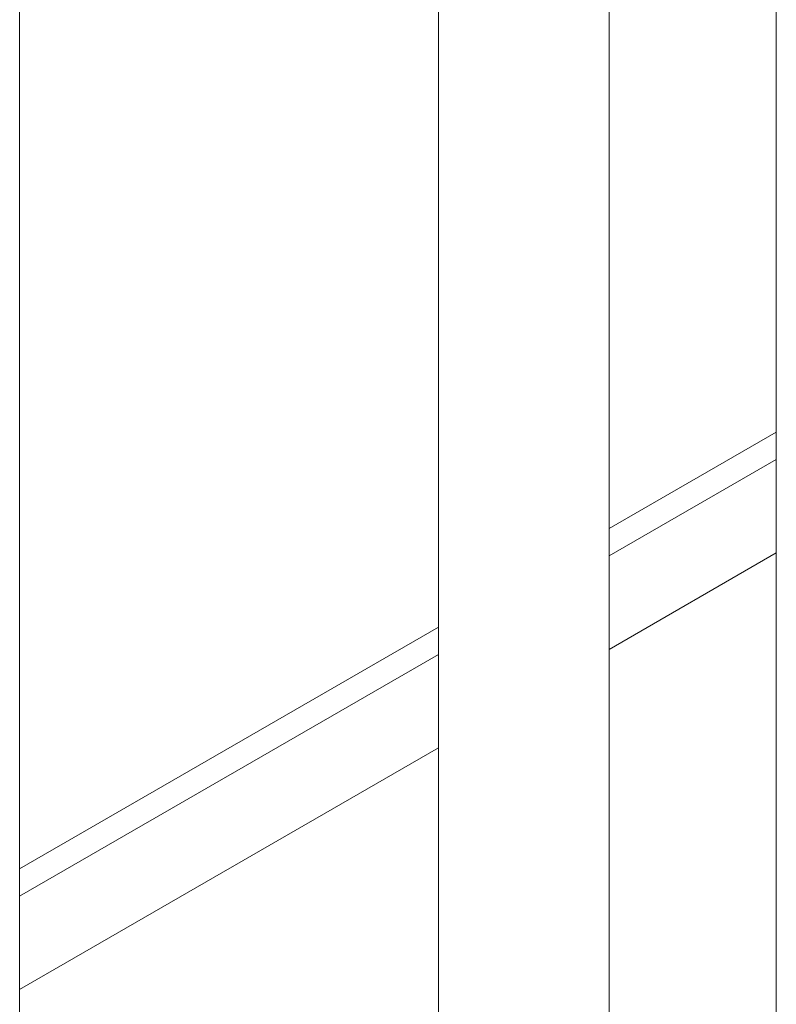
# Model space of a CAD drawing. Header units: millimetres. Extents: x 525 to 29324, y 175 to 20618.
# Tile 512 of 588: x 25946 to 26035, y 13502 to 13618. Entities that reach past the tile are written whole.
import ezdxf

# ---------------------------------------------------------------- set-up
doc = ezdxf.new("R2010")
doc.units = ezdxf.units.MM
doc.linetypes.add('SLD-Continua', pattern=[0])

msp = doc.modelspace()

# ---------------------------------------------------------------- linework, layer by layer
at = {"color": 7, "linetype": 'SLD-Continua', "lineweight": 18, "ltscale": 35}
for p, q in [((25946.31, 12791.8), (25946.31, 13736.51)), ((25995.39, 13650.84), (25995.39, 12769.73)), ((26015.39, 12651.75), (26015.39, 13639.3)), ((26034.99, 13627.99), (26034.99, 12446.91)), ((26015.39, 13558.06), (26034.99, 13569.37)), ((26015.39, 13558.06), (26034.99, 13569.37)), ((26015.39, 13558.06), (26034.99, 13569.37)), ((26015.39, 13558.06), (26034.99, 13569.37)), ((26015.39, 13558.06), (26034.99, 13569.37)), ((26015.39, 13558.06), (26034.99, 13569.37)), ((26015.39, 13558.06), (26034.99, 13569.37)), ((26015.39, 13558.06), (26034.99, 13569.37)), ((26015.39, 13554.85), (26034.99, 13566.16)), ((26015.39, 13554.85), (26034.99, 13566.16)), ((26015.39, 13554.85), (26034.99, 13566.16)), ((26015.39, 13554.85), (26034.99, 13566.16)), ((26015.39, 13554.85), (26034.99, 13566.16)), ((26015.39, 13554.85), (26034.99, 13566.16)), ((26015.39, 13554.85), (26034.99, 13566.16)), ((26015.39, 13554.85), (26034.99, 13566.16)), ((26015.39, 13543.89), (26034.99, 13555.2)), ((26015.39, 13543.89), (26034.99, 13555.2)), ((26015.39, 13543.89), (26034.99, 13555.2)), ((26015.39, 13543.89), (26034.99, 13555.2)), ((26015.39, 13543.89), (26034.99, 13555.2)), ((26015.39, 13543.89), (26034.99, 13555.2)), ((26015.39, 13543.89), (26034.99, 13555.2)), ((26015.39, 13543.89), (26034.99, 13555.2)), ((25946.31, 13518.19), (25995.39, 13546.52)), ((25946.31, 13518.19), (25995.39, 13546.52)), ((25946.31, 13518.19), (25995.39, 13546.52)), ((25946.31, 13518.19), (25995.39, 13546.52)), ((25946.31, 13518.19), (25995.39, 13546.52)), ((25946.31, 13518.19), (25995.39, 13546.52)), ((25946.31, 13518.19), (25995.39, 13546.52)), ((25946.31, 13518.19), (25995.39, 13546.52)), ((25946.31, 13514.98), (25995.39, 13543.3)), ((25946.31, 13514.98), (25995.39, 13543.3)), ((25946.31, 13514.98), (25995.39, 13543.3)), ((25946.31, 13514.98), (25995.39, 13543.3)), ((25946.31, 13514.98), (25995.39, 13543.3)), ((25946.31, 13514.98), (25995.39, 13543.3)), ((25946.31, 13514.98), (25995.39, 13543.3)), ((25946.31, 13514.98), (25995.39, 13543.3)), ((25946.31, 13504.02), (25995.39, 13532.35)), ((25946.31, 13504.02), (25995.39, 13532.35)), ((25946.31, 13504.02), (25995.39, 13532.35)), ((25946.31, 13504.02), (25995.39, 13532.35)), ((25946.31, 13504.02), (25995.39, 13532.35)), ((25946.31, 13504.02), (25995.39, 13532.35)), ((25946.31, 13504.02), (25995.39, 13532.35)), ((25946.31, 13504.02), (25995.39, 13532.35))]:
    msp.add_line(p, q, dxfattribs=at)

doc.saveas('drawing.dxf')
